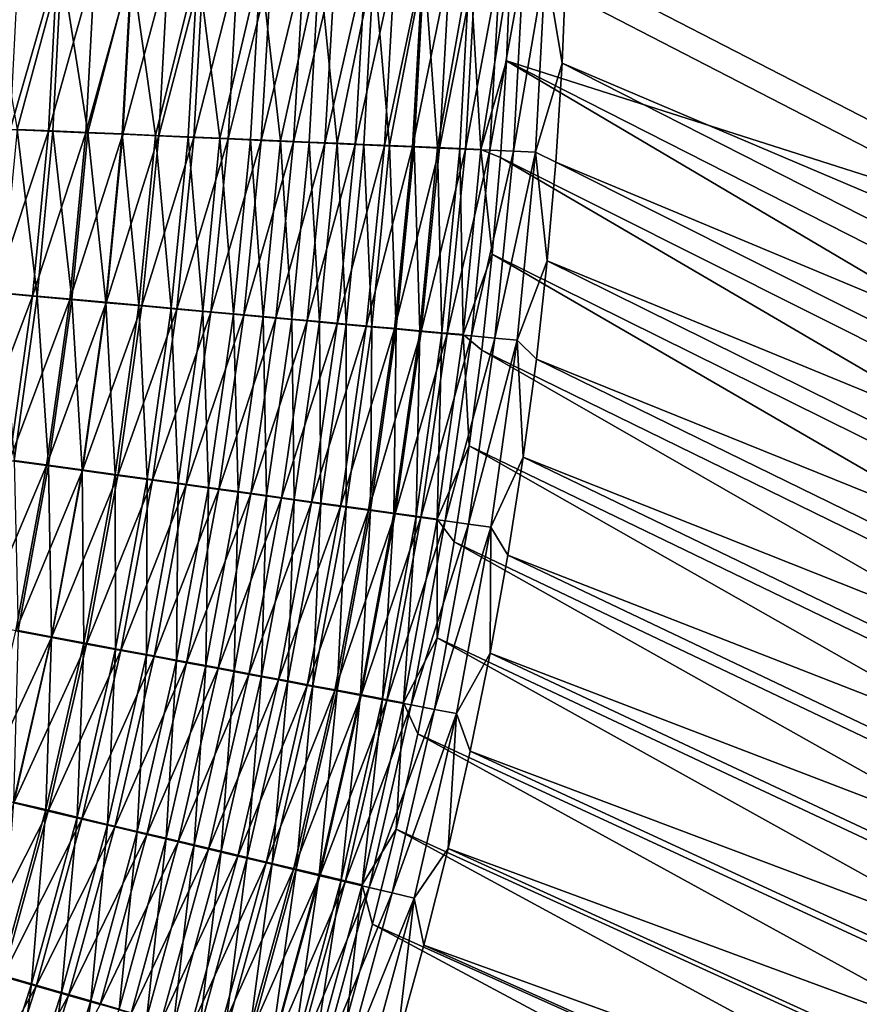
# Model space of a CAD drawing. Header units: metres. Extents: x -901 to 901, y -486 to 401.
# Tile 262 of 375: x 591 to 631, y -138 to -91. Entities that reach past the tile are written whole.
import ezdxf

# ---------------------------------------------------------------- set-up
doc = ezdxf.new("R2010")
doc.units = ezdxf.units.M

msp = doc.modelspace()

# ---------------------------------------------------------------- linework, layer by layer
at = {"layer": 'top0'}
for points in [[(668.570313, -0.734328, -350.479034), (614.131897, -0.734328, -457.472565), (638.057983, -100.644043, -410.470917)], [(614.131897, -0.734328, -457.472565), (614.131897, -31.580099, -457.472565), (638.057983, -100.644043, -410.470917)], [(725.825378, -0.734328, -244.922424), (670.335815, -115.875481, -353.774261), (616.804932, -0.734328, -458.834534)], [(670.335815, -115.875481, -353.774261), (616.838867, -88.329659, -458.767822), (616.804932, -0.734328, -458.834534)], [(638.057983, -100.644043, -410.470917), (614.131897, -31.580099, -457.472565), (614.165894, -88.329659, -457.405853)], [(592.698853, -88.410294, -480.872498), (589.220337, -88.419182, -482.894196), (590.572449, -96.240913, -482.023956)], [(590.639526, -88.423683, -485.537262), (592.484131, -88.419067, -484.506409), (590.236023, -96.240585, -485.638397)], [(592.484131, -88.419067, -484.506409), (592.066589, -96.320808, -484.624084), (590.236023, -96.240585, -485.638397)], [(592.282104, -96.315659, -481.000366), (592.698853, -88.410294, -480.872498), (590.572449, -96.240913, -482.023956)], [(592.484131, -88.419067, -484.506409), (594.292908, -88.414345, -483.41394), (592.066589, -96.320808, -484.624084)], [(594.292908, -88.414345, -483.41394), (593.862122, -96.399399, -483.549072), (592.066589, -96.320808, -484.624084)], [(592.698853, -88.410294, -480.872498), (592.282104, -96.315659, -481.000366), (593.956482, -96.388771, -479.920044)], [(596.033325, -88.401031, -478.621033), (592.698853, -88.410294, -480.872498), (593.956482, -96.388771, -479.920044)], [(594.292908, -88.414345, -483.41394), (596.063843, -88.409531, -482.261169), (593.862122, -96.399399, -483.549072)], [(596.063843, -88.409531, -482.261169), (595.620728, -96.476257, -482.414459), (593.862122, -96.399399, -483.549072)], [(596.033325, -88.401031, -478.621033), (593.956482, -96.388771, -479.920044), (595.593933, -96.460167, -478.78421)], [(597.192749, -96.529778, -477.594177), (596.033325, -88.401031, -478.621033), (595.593933, -96.460167, -478.78421)], [(596.063843, -88.409531, -482.261169), (597.794922, -88.404617, -481.049316), (595.620728, -96.476257, -482.414459)], [(597.794922, -88.404617, -481.049316), (597.340454, -96.551323, -481.221558), (595.620728, -96.476257, -482.414459)], [(599.208496, -88.391449, -476.150055), (596.033325, -88.401031, -478.621033), (597.192749, -96.529778, -477.594177)], [(598.75116, -96.597527, -476.351318), (599.208496, -88.391449, -476.150055), (597.192749, -96.529778, -477.594177)], [(597.794922, -88.404617, -481.049316), (599.484192, -88.399628, -479.779846), (597.340454, -96.551323, -481.221558)], [(599.484192, -88.399628, -479.779846), (599.019592, -96.624504, -479.971741), (597.340454, -96.551323, -481.221558)], [(599.208496, -88.391449, -476.150055), (598.75116, -96.597527, -476.351318), (600.267456, -96.663353, -475.056946)], [(599.484192, -88.399628, -479.779846), (601.129761, -88.394554, -478.454132), (599.019592, -96.624504, -479.971741)], [(601.129761, -88.394554, -478.454132), (600.656311, -96.695732, -478.666443), (599.019592, -96.624504, -479.971741)], [(602.210022, -88.381584, -473.470764), (599.208496, -88.391449, -476.150055), (600.267456, -96.663353, -475.056946)], [(602.210022, -88.381584, -473.470764), (600.267456, -96.663353, -475.056946), (601.740051, -96.72718, -473.712372)], [(601.129761, -88.394554, -478.454132), (602.729614, -88.389412, -477.07373), (600.656311, -96.695732, -478.666443)], [(602.729614, -88.389412, -477.07373), (602.248901, -96.764931, -477.307037), (600.656311, -96.695732, -478.666443)], [(603.167114, -96.788933, -472.318939), (602.210022, -88.381584, -473.470764), (601.740051, -96.72718, -473.712372)], [(605.02417, -88.37149, -470.595337), (602.210022, -88.381584, -473.470764), (603.167114, -96.788933, -472.318939)], [(602.729614, -88.389412, -477.07373), (604.282104, -88.384193, -475.640198), (602.248901, -96.764931, -477.307037)], [(604.282104, -88.384193, -475.640198), (603.79541, -96.832031, -475.894897), (602.248901, -96.764931, -477.307037)], [(604.546936, -96.848549, -470.877991), (605.02417, -88.37149, -470.595337), (603.167114, -96.788933, -472.318939)], [(604.282104, -88.384193, -475.640198), (605.7854, -88.378922, -474.155121), (603.79541, -96.832031, -475.894897)], [(605.7854, -88.378922, -474.155121), (605.294189, -96.896957, -474.431458), (603.79541, -96.832031, -475.894897)], [(605.02417, -88.37149, -470.595337), (604.546936, -96.848549, -470.877991), (605.877991, -96.905945, -469.39093)], [(607.638245, -88.361198, -467.536865), (605.02417, -88.37149, -470.595337), (605.877991, -96.905945, -469.39093)], [(605.7854, -88.378922, -474.155121), (607.237732, -88.373589, -472.62027), (605.294189, -96.896957, -474.431458)], [(607.237732, -88.373589, -472.62027), (606.743469, -96.959625, -472.918091), (605.294189, -96.896957, -474.431458)], [(607.638245, -88.361198, -467.536865), (605.877991, -96.905945, -469.39093), (607.15863, -96.961075, -467.859894)], [(607.237732, -88.373589, -472.62027), (608.637512, -88.36821, -471.037292), (606.743469, -96.959625, -472.918091)], [(608.637512, -88.36821, -471.037292), (608.141357, -97.019974, -471.356354), (606.743469, -96.959625, -472.918091)], [(608.387512, -97.013863, -466.286987), (607.638245, -88.361198, -467.536865), (607.15863, -96.961075, -467.859894)], [(610.040344, -88.350761, -464.309235), (607.638245, -88.361198, -467.536865), (608.387512, -97.013863, -466.286987)], [(608.637512, -88.36821, -471.037292), (609.983215, -88.362785, -469.408051), (608.141357, -97.019974, -471.356354)], [(609.983215, -88.362785, -469.408051), (609.486389, -97.077927, -469.748352), (608.141357, -97.019974, -471.356354)], [(609.563049, -97.064262, -464.674469), (610.040344, -88.350761, -464.309235), (608.387512, -97.013863, -466.286987)], [(609.983215, -88.362785, -469.408051), (611.273193, -88.357323, -467.734375), (609.486389, -97.077927, -469.748352)], [(611.273193, -88.357323, -467.734375), (610.777039, -97.133423, -468.096436), (609.486389, -97.077927, -469.748352)], [(610.040344, -88.350761, -464.309235), (609.563049, -97.064262, -464.674469), (610.683899, -97.112198, -463.024475)], [(612.219482, -88.340233, -460.927124), (610.040344, -88.350761, -464.309235), (610.683899, -97.112198, -463.024475)], [(612.219482, -88.340233, -460.927124), (610.683899, -97.112198, -463.024475), (611.748474, -97.157616, -461.339203)], [(611.273193, -88.357323, -467.734375), (612.505981, -88.351822, -466.018188), (610.777039, -97.133423, -468.096436)], [(612.505981, -88.351822, -466.018188), (612.011658, -97.186394, -466.402863), (610.777039, -97.133423, -468.096436)], [(612.755432, -97.200462, -459.620819), (612.219482, -88.340233, -460.927124), (611.748474, -97.157616, -461.339203)], [(612.505981, -88.351822, -466.018188), (613.680298, -88.346306, -464.261414), (612.011658, -97.186394, -466.402863)], [(613.680298, -88.346306, -464.261414), (613.188843, -97.236794, -464.669952), (612.011658, -97.186394, -466.402863)], [(614.165894, -88.329659, -457.405853), (612.219482, -88.340233, -460.927124), (612.755432, -97.200462, -459.620819)], [(613.980347, -92.967606, -457.658203), (614.165894, -88.329659, -457.405853), (612.755432, -97.200462, -459.620819)], [(613.680298, -88.346306, -464.261414), (614.794678, -88.340767, -462.466064), (613.188843, -97.236794, -464.669952)], [(614.794678, -88.340767, -462.466064), (614.307007, -97.284538, -462.900024), (613.188843, -97.236794, -464.669952)], [(638.057983, -100.644043, -410.470917), (614.165894, -88.329659, -457.405853), (613.980347, -92.967606, -457.658203)], [(614.794678, -88.340767, -462.466064), (615.847961, -88.335213, -460.634186), (614.307007, -97.284538, -462.900024)], [(615.847961, -88.335213, -460.634186), (615.364563, -97.329567, -461.095306), (614.307007, -97.284538, -462.900024)], [(616.643738, -93.073296, -459.035492), (615.364563, -97.329567, -461.095306), (615.847961, -88.335213, -460.634186)], [(616.838867, -88.329659, -458.767822), (616.643738, -93.073296, -459.035492), (615.847961, -88.335213, -460.634186)], [(616.643738, -93.073296, -459.035492), (616.838867, -88.329659, -458.767822), (670.335815, -115.875481, -353.774261)], [(612.755432, -97.200462, -459.620819), (613.689514, -97.592674, -457.894562), (613.980347, -92.967606, -457.658203)], [(613.980347, -92.967606, -457.658203), (613.689514, -97.592674, -457.894562), (667.603149, -124.623314, -352.130127)], [(638.057983, -100.644043, -410.470917), (613.980347, -92.967606, -457.658203), (667.748901, -120.282845, -352.144684)], [(667.748901, -120.282845, -352.144684), (613.980347, -92.967606, -457.658203), (667.603149, -124.623314, -352.130127)], [(616.643738, -93.073296, -459.035492), (616.340088, -97.804626, -459.286011), (615.364563, -97.329567, -461.095306)], [(616.340088, -97.804626, -459.286011), (616.643738, -93.073296, -459.035492), (670.285339, -120.326591, -353.769501)], [(670.285339, -120.326591, -353.769501), (616.643738, -93.073296, -459.035492), (670.335815, -115.875481, -353.774261)], [(590.236023, -96.240585, -485.638397), (592.066589, -96.320808, -484.624084), (589.491333, -104.046753, -485.731354)], [(592.066589, -96.320808, -484.624084), (591.305847, -104.211472, -484.73111), (589.491333, -104.046753, -485.731354)], [(590.572449, -96.240913, -482.023956), (589.827515, -104.056427, -482.125366), (591.522705, -104.210114, -481.115936)], [(592.282104, -96.315659, -481.000366), (590.572449, -96.240913, -482.023956), (591.522705, -104.210114, -481.115936)], [(592.066589, -96.320808, -484.624084), (593.862122, -96.399399, -483.549072), (591.305847, -104.211472, -484.73111)], [(593.862122, -96.399399, -483.549072), (593.086182, -104.373055, -483.67099), (591.305847, -104.211472, -484.73111)], [(592.282104, -96.315659, -481.000366), (591.522705, -104.210114, -481.115936), (593.183472, -104.360664, -480.050446)], [(593.956482, -96.388771, -479.920044), (592.282104, -96.315659, -481.000366), (593.183472, -104.360664, -480.050446)], [(593.862122, -96.399399, -483.549072), (595.620728, -96.476257, -482.414459), (593.086182, -104.373055, -483.67099)], [(595.620728, -96.476257, -482.414459), (594.830444, -104.531326, -482.551971), (593.086182, -104.373055, -483.67099)], [(593.956482, -96.388771, -479.920044), (593.183472, -104.360664, -480.050446), (594.808228, -104.507912, -478.930115)], [(595.593933, -96.460167, -478.78421), (593.956482, -96.388771, -479.920044), (594.808228, -104.507912, -478.930115)], [(594.808228, -104.507912, -478.930115), (596.395203, -104.651718, -477.756256), (595.593933, -96.460167, -478.78421)], [(595.620728, -96.476257, -482.414459), (597.340454, -96.551323, -481.221558), (594.830444, -104.531326, -482.551971)], [(596.395203, -104.651718, -477.756256), (597.192749, -96.529778, -477.594177), (595.593933, -96.460167, -478.78421)], [(597.340454, -96.551323, -481.221558), (596.536804, -104.686134, -481.375366), (594.830444, -104.531326, -482.551971)], [(597.192749, -96.529778, -477.594177), (596.395203, -104.651718, -477.756256), (597.942749, -104.791931, -476.530182)], [(597.340454, -96.551323, -481.221558), (599.019592, -96.624504, -479.971741), (596.536804, -104.686134, -481.375366)], [(599.019592, -96.624504, -479.971741), (598.203491, -104.837318, -480.142578), (596.536804, -104.686134, -481.375366)], [(598.75116, -96.597527, -476.351318), (597.192749, -96.529778, -477.594177), (597.942749, -104.791931, -476.530182)], [(598.75116, -96.597527, -476.351318), (597.942749, -104.791931, -476.530182), (599.449219, -104.928406, -475.253113)], [(599.019592, -96.624504, -479.971741), (600.656311, -96.695732, -478.666443), (598.203491, -104.837318, -480.142578)], [(600.656311, -96.695732, -478.666443), (599.828857, -104.984734, -478.854889), (598.203491, -104.837318, -480.142578)], [(600.267456, -96.663353, -475.056946), (598.75116, -96.597527, -476.351318), (599.449219, -104.928406, -475.253113)], [(600.267456, -96.663353, -475.056946), (599.449219, -104.928406, -475.253113), (600.912964, -105.061005, -473.926422)], [(600.656311, -96.695732, -478.666443), (602.248901, -96.764931, -477.307037), (599.828857, -104.984734, -478.854889)], [(602.248901, -96.764931, -477.307037), (601.411011, -105.128212, -477.513702), (599.828857, -104.984734, -478.854889)], [(601.740051, -96.72718, -473.712372), (600.267456, -96.663353, -475.056946), (600.912964, -105.061005, -473.926422)], [(600.912964, -105.061005, -473.926422), (602.332275, -105.189568, -472.551331), (601.740051, -96.72718, -473.712372)], [(602.248901, -96.764931, -477.307037), (603.79541, -96.832031, -475.894897), (601.411011, -105.128212, -477.513702)], [(603.79541, -96.832031, -475.894897), (602.948303, -105.267609, -476.120331), (601.411011, -105.128212, -477.513702)], [(602.332275, -105.189568, -472.551331), (603.167114, -96.788933, -472.318939), (601.740051, -96.72718, -473.712372)], [(603.167114, -96.788933, -472.318939), (602.332275, -105.189568, -472.551331), (603.705566, -105.313957, -471.129181)], [(603.79541, -96.832031, -475.894897), (605.294189, -96.896957, -474.431458), (602.948303, -105.267609, -476.120331)], [(605.294189, -96.896957, -474.431458), (604.438965, -105.402771, -474.676178), (602.948303, -105.267609, -476.120331)], [(604.546936, -96.848549, -470.877991), (603.167114, -96.788933, -472.318939), (603.705566, -105.313957, -471.129181)], [(604.546936, -96.848549, -470.877991), (603.705566, -105.313957, -471.129181), (605.031067, -105.434029, -469.661346)], [(605.294189, -96.896957, -474.431458), (606.743469, -96.959625, -472.918091), (604.438965, -105.402771, -474.676178)], [(606.743469, -96.959625, -472.918091), (605.881226, -105.533539, -473.182587), (604.438965, -105.402771, -474.676178)], [(605.877991, -96.905945, -469.39093), (604.546936, -96.848549, -470.877991), (605.031067, -105.434029, -469.661346)], [(605.877991, -96.905945, -469.39093), (605.031067, -105.434029, -469.661346), (606.307434, -105.549644, -468.149872)], [(607.15863, -96.961075, -467.859894), (605.877991, -96.905945, -469.39093), (606.307434, -105.549644, -468.149872)], [(606.743469, -96.959625, -472.918091), (608.141357, -97.019974, -471.356354), (605.881226, -105.533539, -473.182587)], [(606.307434, -105.549644, -468.149872), (607.533142, -105.660675, -466.596863), (607.15863, -96.961075, -467.859894)], [(607.533142, -105.660675, -466.596863), (608.387512, -97.013863, -466.286987), (607.15863, -96.961075, -467.859894)], [(608.141357, -97.019974, -471.356354), (607.273376, -105.659767, -471.641022), (605.881226, -105.533539, -473.182587)], [(608.141357, -97.019974, -471.356354), (609.486389, -97.077927, -469.748352), (607.273376, -105.659767, -471.641022)], [(609.486389, -97.077927, -469.748352), (608.613892, -105.781311, -470.053619), (607.273376, -105.659767, -471.641022)], [(608.387512, -97.013863, -466.286987), (607.533142, -105.660675, -466.596863), (608.706848, -105.767006, -465.004425)], [(609.563049, -97.064262, -464.674469), (608.387512, -97.013863, -466.286987), (608.706848, -105.767006, -465.004425)], [(609.486389, -97.077927, -469.748352), (610.777039, -97.133423, -468.096436), (608.613892, -105.781311, -470.053619)], [(610.777039, -97.133423, -468.096436), (609.901245, -105.898041, -468.422577), (608.613892, -105.781311, -470.053619)], [(609.563049, -97.064262, -464.674469), (608.706848, -105.767006, -465.004425), (609.826965, -105.8685, -463.374725)], [(610.683899, -97.112198, -463.024475), (609.563049, -97.064262, -464.674469), (609.826965, -105.8685, -463.374725)], [(610.683899, -97.112198, -463.024475), (609.826965, -105.8685, -463.374725), (610.892212, -105.965019, -461.709869)], [(610.777039, -97.133423, -468.096436), (612.011658, -97.186394, -466.402863), (609.901245, -105.898041, -468.422577)], [(612.011658, -97.186394, -466.402863), (611.13385, -106.009819, -466.750183), (609.901245, -105.898041, -468.422577)], [(611.748474, -97.157616, -461.339203), (610.683899, -97.112198, -463.024475), (610.892212, -105.965019, -461.709869)], [(610.892212, -105.965019, -461.709869), (611.901001, -106.056458, -460.011993), (611.748474, -97.157616, -461.339203)], [(612.011658, -97.186394, -466.402863), (613.188843, -97.236794, -464.669952), (611.13385, -106.009819, -466.750183)], [(613.188843, -97.236794, -464.669952), (612.310364, -106.116508, -465.038605), (611.13385, -106.009819, -466.750183)], [(611.901001, -106.056458, -460.011993), (612.755432, -97.200462, -459.620819), (611.748474, -97.157616, -461.339203)], [(611.901001, -106.056458, -460.011993), (613.293884, -102.20369, -458.115051), (612.755432, -97.200462, -459.620819)], [(613.188843, -97.236794, -464.669952), (614.307007, -97.284538, -462.900024), (612.310364, -106.116508, -465.038605)], [(614.307007, -97.284538, -462.900024), (613.429077, -106.217979, -463.290131), (612.310364, -106.116508, -465.038605)], [(613.293884, -102.20369, -458.115051), (613.689514, -97.592674, -457.894562), (612.755432, -97.200462, -459.620819)], [(614.307007, -97.284538, -462.900024), (615.364563, -97.329567, -461.095306), (613.429077, -106.217979, -463.290131)], [(615.364563, -97.329567, -461.095306), (614.488647, -106.314095, -461.506958), (613.429077, -106.217979, -463.290131)], [(615.364563, -97.329567, -461.095306), (615.928528, -102.522438, -459.519592), (614.488647, -106.314095, -461.506958)], [(616.340088, -97.804626, -459.286011), (615.928528, -102.522438, -459.519592), (615.364563, -97.329567, -461.095306)], [(613.689514, -97.592674, -457.894562), (613.293884, -102.20369, -458.115051), (667.35321, -128.959549, -352.118317)], [(667.603149, -124.623314, -352.130127), (613.689514, -97.592674, -457.894562), (667.35321, -128.959549, -352.118317)], [(615.928528, -102.522438, -459.519592), (616.340088, -97.804626, -459.286011), (670.127991, -124.773453, -353.766846)], [(670.127991, -124.773453, -353.766846), (616.340088, -97.804626, -459.286011), (670.285339, -120.326591, -353.769501)], [(611.901001, -106.056458, -460.011993), (612.794128, -106.799507, -458.319885), (613.293884, -102.20369, -458.115051)], [(613.293884, -102.20369, -458.115051), (612.794128, -106.799507, -458.319885), (666.999268, -133.288513, -352.109253)], [(667.35321, -128.959549, -352.118317), (613.293884, -102.20369, -458.115051), (666.999268, -133.288513, -352.109253)], [(615.928528, -102.522438, -459.519592), (615.409546, -107.225517, -459.73645), (614.488647, -106.314095, -461.506958)], [(615.409546, -107.225517, -459.73645), (615.928528, -102.522438, -459.519592), (669.863831, -129.213425, -353.766235)], [(669.863831, -129.213425, -353.766235), (615.928528, -102.522438, -459.519592), (670.127991, -124.773453, -353.766846)], [(589.491333, -104.046753, -485.731354), (591.305847, -104.211472, -484.73111), (588.409973, -111.825043, -485.815125)], [(591.305847, -104.211472, -484.73111), (590.205872, -112.073761, -484.826965), (588.409973, -111.825043, -485.815125)], [(591.522705, -104.210114, -481.115936), (589.827515, -104.056427, -482.125366), (590.424072, -112.076355, -481.219116)], [(591.305847, -104.211472, -484.73111), (593.086182, -104.373055, -483.67099), (590.205872, -112.073761, -484.826965)], [(593.086182, -104.373055, -483.67099), (591.968445, -112.317894, -483.779602), (590.205872, -112.073761, -484.826965)], [(591.522705, -104.210114, -481.115936), (590.424072, -112.076355, -481.219116), (592.068787, -112.30394, -480.166382)], [(593.183472, -104.360664, -480.050446), (591.522705, -104.210114, -481.115936), (592.068787, -112.30394, -480.166382)], [(593.086182, -104.373055, -483.67099), (594.830444, -104.531326, -482.551971), (591.968445, -112.317894, -483.779602)], [(593.183472, -104.360664, -480.050446), (592.068787, -112.30394, -480.166382), (593.678223, -112.526688, -479.059418)], [(594.808228, -104.507912, -478.930115), (593.183472, -104.360664, -480.050446), (593.678223, -112.526688, -479.059418)], [(593.678223, -112.526688, -479.059418), (595.250854, -112.744377, -477.899445), (594.808228, -104.507912, -478.930115)], [(595.250854, -112.744377, -477.899445), (596.395203, -104.651718, -477.756256), (594.808228, -104.507912, -478.930115)], [(594.830444, -104.531326, -482.551971), (593.69574, -112.557167, -482.674011), (591.968445, -112.317894, -483.779602)], [(594.830444, -104.531326, -482.551971), (596.536804, -104.686134, -481.375366), (593.69574, -112.557167, -482.674011)], [(596.536804, -104.686134, -481.375366), (595.386047, -112.791359, -481.511444), (593.69574, -112.557167, -482.674011)], [(596.395203, -104.651718, -477.756256), (595.250854, -112.744377, -477.899445), (596.784973, -112.956779, -476.687744)], [(596.536804, -104.686134, -481.375366), (598.203491, -104.837318, -480.142578), (595.386047, -112.791359, -481.511444)], [(598.203491, -104.837318, -480.142578), (597.037659, -113.020226, -480.293213), (595.386047, -112.791359, -481.511444)], [(597.942749, -104.791931, -476.530182), (596.395203, -104.651718, -477.756256), (596.784973, -112.956779, -476.687744)], [(597.942749, -104.791931, -476.530182), (596.784973, -112.956779, -476.687744), (598.278931, -113.163689, -475.425598)], [(598.203491, -104.837318, -480.142578), (599.828857, -104.984734, -478.854889), (597.037659, -113.020226, -480.293213)], [(599.828857, -104.984734, -478.854889), (598.648865, -113.243538, -479.020691), (597.037659, -113.020226, -480.293213)], [(599.449219, -104.928406, -475.253113), (597.942749, -104.791931, -476.530182), (598.278931, -113.163689, -475.425598)], [(599.449219, -104.928406, -475.253113), (598.278931, -113.163689, -475.425598), (599.73114, -113.364861, -474.114227)], [(599.828857, -104.984734, -478.854889), (601.411011, -105.128212, -477.513702), (598.648865, -113.243538, -479.020691)], [(600.912964, -105.061005, -473.926422), (599.449219, -104.928406, -475.253113), (599.73114, -113.364861, -474.114227)], [(601.411011, -105.128212, -477.513702), (600.217896, -113.46106, -477.695129), (598.648865, -113.243538, -479.020691)], [(599.73114, -113.364861, -474.114227), (601.140015, -113.560097, -472.754913), (600.912964, -105.061005, -473.926422)], [(601.411011, -105.128212, -477.513702), (602.948303, -105.267609, -476.120331), (600.217896, -113.46106, -477.695129)], [(602.948303, -105.267609, -476.120331), (601.743042, -113.672569, -476.317902), (600.217896, -113.46106, -477.695129)], [(601.140015, -113.560097, -472.754913), (602.332275, -105.189568, -472.551331), (600.912964, -105.061005, -473.926422)], [(602.332275, -105.189568, -472.551331), (601.140015, -113.560097, -472.754913), (602.503845, -113.749161, -471.348907)], [(602.948303, -105.267609, -476.120331), (604.438965, -105.402771, -474.676178), (601.743042, -113.672569, -476.317902)], [(604.438965, -105.402771, -474.676178), (603.222656, -113.877823, -474.89032), (601.743042, -113.672569, -476.317902)], [(603.705566, -105.313957, -471.129181), (602.332275, -105.189568, -472.551331), (602.503845, -113.749161, -471.348907)], [(603.705566, -105.313957, -471.129181), (602.503845, -113.749161, -471.348907), (603.821045, -113.931847, -469.897583)], [(604.438965, -105.402771, -474.676178), (605.881226, -105.533539, -473.182587), (603.222656, -113.877823, -474.89032)], [(605.031067, -105.434029, -469.661346), (603.705566, -105.313957, -471.129181), (603.821045, -113.931847, -469.897583)], [(605.031067, -105.434029, -469.661346), (603.821045, -113.931847, -469.897583), (605.09021, -114.107948, -468.402924)], [(606.307434, -105.549644, -468.149872), (605.031067, -105.434029, -469.661346), (605.09021, -114.107948, -468.402924)], [(605.881226, -105.533539, -473.182587), (604.655029, -114.076591, -473.413696), (603.222656, -113.877823, -474.89032)], [(605.881226, -105.533539, -473.182587), (607.273376, -105.659767, -471.641022), (604.655029, -114.076591, -473.413696)], [(607.273376, -105.659767, -471.641022), (606.038391, -114.268654, -471.889496), (604.655029, -114.076591, -473.413696)], [(605.09021, -114.107948, -468.402924), (606.309875, -114.277267, -466.866974), (606.307434, -105.549644, -468.149872)], [(607.273376, -105.659767, -471.641022), (608.613892, -105.781311, -470.053619), (606.038391, -114.268654, -471.889496)], [(608.613892, -105.781311, -470.053619), (607.371338, -114.453789, -470.319763), (606.038391, -114.268654, -471.889496)], [(606.309875, -114.277267, -466.866974), (607.533142, -105.660675, -466.596863), (606.307434, -105.549644, -468.149872)], [(607.533142, -105.660675, -466.596863), (606.309875, -114.277267, -466.866974), (607.478638, -114.439621, -465.29184)], [(608.613892, -105.781311, -470.053619), (609.901245, -105.898041, -468.422577), (607.371338, -114.453789, -470.319763)], [(609.901245, -105.898041, -468.422577), (608.652283, -114.631805, -468.706665), (607.371338, -114.453789, -470.319763)], [(608.706848, -105.767006, -465.004425), (607.533142, -105.660675, -466.596863), (607.478638, -114.439621, -465.29184)], [(608.706848, -105.767006, -465.004425), (607.478638, -114.439621, -465.29184), (608.595093, -114.59481, -463.679565)], [(609.826965, -105.8685, -463.374725), (608.706848, -105.767006, -465.004425), (608.595093, -114.59481, -463.679565)], [(609.826965, -105.8685, -463.374725), (608.595093, -114.59481, -463.679565), (609.657776, -114.742638, -462.032257)], [(609.901245, -105.898041, -468.422577), (611.13385, -106.009819, -466.750183), (608.652283, -114.631805, -468.706665)], [(610.892212, -105.965019, -461.709869), (609.826965, -105.8685, -463.374725), (609.657776, -114.742638, -462.032257)], [(611.13385, -106.009819, -466.750183), (609.879761, -114.802483, -467.052429), (608.652283, -114.631805, -468.706665)], [(609.657776, -114.742638, -462.032257), (610.665344, -114.882912, -460.35199), (610.892212, -105.965019, -461.709869)], [(611.13385, -106.009819, -466.750183), (612.310364, -106.116508, -465.038605), (609.879761, -114.802483, -467.052429)], [(612.310364, -106.116508, -465.038605), (611.052368, -114.96563, -465.359192), (609.879761, -114.802483, -467.052429)], [(610.665344, -114.882912, -460.35199), (611.901001, -106.056458, -460.011993), (610.892212, -105.965019, -461.709869)], [(610.665344, -114.882912, -460.35199), (612.190796, -111.379005, -458.509277), (611.901001, -106.056458, -460.011993)], [(612.310364, -106.116508, -465.038605), (613.429077, -106.217979, -463.290131), (611.052368, -114.96563, -465.359192)], [(613.429077, -106.217979, -463.290131), (612.168457, -115.12104, -463.62912), (611.052368, -114.96563, -465.359192)], [(612.190796, -111.379005, -458.509277), (612.794128, -106.799507, -458.319885), (611.901001, -106.056458, -460.011993)], [(613.429077, -106.217979, -463.290131), (614.488647, -106.314095, -461.506958), (612.168457, -115.12104, -463.62912)], [(614.488647, -106.314095, -461.506958), (613.226685, -115.268509, -461.864471), (612.168457, -115.12104, -463.62912)], [(614.488647, -106.314095, -461.506958), (614.783691, -111.912682, -459.936737), (613.226685, -115.268509, -461.864471)], [(614.488647, -106.314095, -461.506958), (615.409546, -107.225517, -459.73645), (614.783691, -111.912682, -459.936737)], [(612.794128, -106.799507, -458.319885), (612.190796, -111.379005, -458.509277), (666.541565, -137.607285, -352.102966)], [(666.999268, -133.288513, -352.109253), (612.794128, -106.799507, -458.319885), (666.541565, -137.607285, -352.102966)], [(614.783691, -111.912682, -459.936737), (615.409546, -107.225517, -459.73645), (669.492798, -133.643829, -353.767639)], [(669.492798, -133.643829, -353.767639), (615.409546, -107.225517, -459.73645), (669.863831, -129.213425, -353.766235)], [(610.665344, -114.882912, -460.35199), (611.479797, -115.968269, -458.684387), (612.190796, -111.379005, -458.509277)], [(612.190796, -111.379005, -458.509277), (611.479797, -115.968269, -458.684387), (665.980164, -141.913452, -352.099426)], [(666.541565, -137.607285, -352.102966), (612.190796, -111.379005, -458.509277), (665.980164, -141.913452, -352.099426)], [(614.783691, -111.912682, -459.936737), (614.048279, -116.601357, -460.121338), (613.226685, -115.268509, -461.864471)], [(614.048279, -116.601357, -460.121338), (614.783691, -111.912682, -459.936737), (669.015076, -138.062057, -353.771057)], [(669.015076, -138.062057, -353.771057), (614.783691, -111.912682, -459.936737), (669.492798, -133.643829, -353.767639)], [(590.205872, -112.073761, -484.826965), (591.968445, -112.317894, -483.779602), (588.770081, -119.890427, -484.911652)], [(591.968445, -112.317894, -483.779602), (590.512329, -120.216515, -483.874969), (588.770081, -119.890427, -484.911652)], [(592.068787, -112.30394, -480.166382), (590.424072, -112.076355, -481.219116), (590.615784, -120.201172, -480.267853)], [(591.968445, -112.317894, -483.779602), (593.69574, -112.557167, -482.674011), (590.512329, -120.216515, -483.874969)], [(592.068787, -112.30394, -480.166382), (590.615784, -120.201172, -480.267853), (592.20752, -120.498924, -479.172028)], [(593.678223, -112.526688, -479.059418), (592.068787, -112.30394, -480.166382), (592.20752, -120.498924, -479.172028)], [(592.20752, -120.498924, -479.172028), (593.763245, -120.790031, -478.023712), (593.678223, -112.526688, -479.059418)], [(593.763245, -120.790031, -478.023712), (595.250854, -112.744377, -477.899445), (593.678223, -112.526688, -479.059418)], [(593.69574, -112.557167, -482.674011), (592.220154, -120.53624, -482.780579), (590.512329, -120.216515, -483.874969)], [(593.69574, -112.557167, -482.674011), (595.386047, -112.791359, -481.511444), (592.220154, -120.53624, -482.780579)], [(595.386047, -112.791359, -481.511444), (593.891785, -120.849297, -481.629761), (592.220154, -120.53624, -482.780579)], [(595.250854, -112.744377, -477.899445), (593.763245, -120.790031, -478.023712), (595.281311, -121.074203, -476.824066)], [(595.386047, -112.791359, -481.511444), (597.037659, -113.020226, -480.293213), (593.891785, -120.849297, -481.629761)], [(596.784973, -112.956779, -476.687744), (595.250854, -112.744377, -477.899445), (595.281311, -121.074203, -476.824066)], [(596.784973, -112.956779, -476.687744), (595.281311, -121.074203, -476.824066), (596.760193, -121.351135, -475.574341)], [(598.278931, -113.163689, -475.425598), (596.784973, -112.956779, -476.687744), (596.760193, -121.351135, -475.574341)], [(597.037659, -113.020226, -480.293213), (595.525635, -121.155357, -480.423737), (593.891785, -120.849297, -481.629761)], [(597.037659, -113.020226, -480.293213), (598.648865, -113.243538, -479.020691), (595.525635, -121.155357, -480.423737)], [(598.648865, -113.243538, -479.020691), (597.119934, -121.454124, -479.163849), (595.525635, -121.155357, -480.423737)], [(598.278931, -113.163689, -475.425598), (596.760193, -121.351135, -475.574341), (598.198303, -121.620544, -474.275818)], [(598.648865, -113.243538, -479.020691), (600.217896, -113.46106, -477.695129), (597.119934, -121.454124, -479.163849)], [(600.217896, -113.46106, -477.695129), (598.673096, -121.745285, -477.851379), (597.119934, -121.454124, -479.163849)], [(599.73114, -113.364861, -474.114227), (598.278931, -113.163689, -475.425598), (598.198303, -121.620544, -474.275818)], [(598.198303, -121.620544, -474.275818), (599.593933, -121.882126, -472.929657), (599.73114, -113.364861, -474.114227)], [(600.217896, -113.46106, -477.695129), (601.743042, -113.672569, -476.317902), (598.673096, -121.745285, -477.851379)], [(599.593933, -121.882126, -472.929657), (601.140015, -113.560097, -472.754913), (599.73114, -113.364861, -474.114227)], [(601.743042, -113.672569, -476.317902), (600.183411, -122.028526, -476.48764), (598.673096, -121.745285, -477.851379)], [(601.140015, -113.560097, -472.754913), (599.593933, -121.882126, -472.929657), (600.945618, -122.13559, -471.53717)], [(601.743042, -113.672569, -476.317902), (603.222656, -113.877823, -474.89032), (600.183411, -122.028526, -476.48764)], [(603.222656, -113.877823, -474.89032), (601.64917, -122.303551, -475.073883), (600.183411, -122.028526, -476.48764)], [(602.503845, -113.749161, -471.348907), (601.140015, -113.560097, -472.754913), (600.945618, -122.13559, -471.53717)], [(602.503845, -113.749161, -471.348907), (600.945618, -122.13559, -471.53717), (602.251709, -122.380653, -470.09964)], [(603.222656, -113.877823, -474.89032), (604.655029, -114.076591, -473.413696), (601.64917, -122.303551, -475.073883)], [(603.821045, -113.931847, -469.897583), (602.503845, -113.749161, -471.348907), (602.251709, -122.380653, -470.09964)], [(603.821045, -113.931847, -469.897583), (602.251709, -122.380653, -470.09964), (603.510803, -122.617043, -468.619049)], [(605.09021, -114.107948, -468.402924), (603.821045, -113.931847, -469.897583), (603.510803, -122.617043, -468.619049)], [(604.655029, -114.076591, -473.413696), (603.068665, -122.57003, -473.61145), (601.64917, -122.303551, -475.073883)], [(604.655029, -114.076591, -473.413696), (606.038391, -114.268654, -471.889496), (603.068665, -122.57003, -473.61145)], [(606.038391, -114.268654, -471.889496), (604.440369, -122.827675, -472.101746), (603.068665, -122.57003, -473.61145)], [(603.510803, -122.617043, -468.619049), (604.721558, -122.844498, -467.097351), (605.09021, -114.107948, -468.402924)], [(606.038391, -114.268654, -471.889496), (607.371338, -114.453789, -470.319763), (604.440369, -122.827675, -472.101746)], [(604.721558, -122.844498, -467.097351), (606.309875, -114.277267, -466.866974), (605.09021, -114.107948, -468.402924)], [(606.309875, -114.277267, -466.866974), (604.721558, -122.844498, -467.097351), (605.882507, -123.062767, -465.536652)], [(607.478638, -114.439621, -465.29184), (606.309875, -114.277267, -466.866974), (605.882507, -123.062767, -465.536652)], [(607.371338, -114.453789, -470.319763), (605.762756, -123.076202, -470.546783), (604.440369, -122.827675, -472.101746)], [(607.371338, -114.453789, -470.319763), (608.652283, -114.631805, -468.706665), (605.762756, -123.076202, -470.546783)], [(608.652283, -114.631805, -468.706665), (607.034302, -123.315346, -468.9487), (605.762756, -123.076202, -470.546783)], [(607.478638, -114.439621, -465.29184), (605.882507, -123.062767, -465.536652), (606.992249, -123.271576, -463.938965)], [(608.595093, -114.59481, -463.679565), (607.478638, -114.439621, -465.29184), (606.992249, -123.271576, -463.938965)], [(608.595093, -114.59481, -463.679565), (606.992249, -123.271576, -463.938965), (608.049438, -123.47068, -462.306335)], [(608.652283, -114.631805, -468.706665), (609.879761, -114.802483, -467.052429), (607.034302, -123.315346, -468.9487)], [(609.879761, -114.802483, -467.052429), (608.25354, -123.544815, -467.309601), (607.034302, -123.315346, -468.9487)], [(609.657776, -114.742638, -462.032257), (608.595093, -114.59481, -463.679565), (608.049438, -123.47068, -462.306335)], [(608.049438, -123.47068, -462.306335), (609.052673, -123.659813, -460.640778), (609.657776, -114.742638, -462.032257)], [(609.879761, -114.802483, -467.052429), (611.052368, -114.96563, -465.359192), (608.25354, -123.544815, -467.309601)], [(609.052673, -123.659813, -460.640778), (610.665344, -114.882912, -460.35199), (609.657776, -114.742638, -462.032257)], [(611.052368, -114.96563, -465.359192), (609.419067, -123.764351, -465.631683), (608.25354, -123.544815, -467.309601)], [(609.052673, -123.659813, -460.640778), (610.661194, -120.559341, -458.844879), (610.665344, -114.882912, -460.35199)], [(611.052368, -114.96563, -465.359192), (612.168457, -115.12104, -463.62912), (609.419067, -123.764351, -465.631683)], [(612.168457, -115.12104, -463.62912), (610.529358, -123.973679, -463.917053), (609.419067, -123.764351, -465.631683)], [(612.168457, -115.12104, -463.62912), (613.226685, -115.268509, -461.864471), (610.529358, -123.973679, -463.917053)], [(613.226685, -115.268509, -461.864471), (611.583008, -124.172516, -462.167847), (610.529358, -123.973679, -463.917053)], [(610.661194, -120.559341, -458.844879), (611.479797, -115.968269, -458.684387), (610.665344, -114.882912, -460.35199)], [(613.226685, -115.268509, -461.864471), (613.202637, -121.289955, -460.290283), (611.583008, -124.172516, -462.167847)], [(613.226685, -115.268509, -461.864471), (614.048279, -116.601357, -460.121338), (613.202637, -121.289955, -460.290283)], [(611.479797, -115.968269, -458.684387), (610.661194, -120.559341, -458.844879), (665.315186, -146.204742, -352.098572)], [(665.980164, -141.913452, -352.099426), (611.479797, -115.968269, -458.684387), (665.315186, -146.204742, -352.098572)], [(613.202637, -121.289955, -460.290283), (614.048279, -116.601357, -460.121338), (668.430847, -142.465454, -353.776398)], [(668.430847, -142.465454, -353.776398), (614.048279, -116.601357, -460.121338), (669.015076, -138.062057, -353.771057)], [(590.512329, -120.216515, -483.874969), (592.220154, -120.53624, -482.780579), (588.721252, -128.051498, -483.957062)], [(592.20752, -120.498924, -479.172028), (590.615784, -120.201172, -480.267853), (590.399597, -128.407028, -479.268036)], [(590.399597, -128.407028, -479.268036), (591.935974, -128.77095, -478.129028), (592.20752, -120.498924, -479.172028)], [(591.935974, -128.77095, -478.129028), (593.763245, -120.790031, -478.023712), (592.20752, -120.498924, -479.172028)], [(592.220154, -120.53624, -482.780579), (590.407043, -128.450989, -482.871704), (588.721252, -128.051498, -483.957062)], [(592.220154, -120.53624, -482.780579), (593.891785, -120.849297, -481.629761), (590.407043, -128.450989, -482.871704)], [(593.891785, -120.849297, -481.629761), (592.057495, -128.842239, -481.730286), (590.407043, -128.450989, -482.871704)], [(593.763245, -120.790031, -478.023712), (591.935974, -128.77095, -478.129028), (593.435547, -129.126297, -476.939087)], [(593.891785, -120.849297, -481.629761), (595.525635, -121.155357, -480.423737), (592.057495, -128.842239, -481.730286)], [(595.281311, -121.074203, -476.824066), (593.763245, -120.790031, -478.023712), (593.435547, -129.126297, -476.939087)], [(609.052673, -123.659813, -460.640778), (609.736694, -125.140007, -458.990479), (610.661194, -120.559341, -458.844879)], [(610.661194, -120.559341, -458.844879), (609.736694, -125.140007, -458.990479), (664.546814, -150.478912, -352.100403)], [(665.315186, -146.204742, -352.098572), (610.661194, -120.559341, -458.844879), (664.546814, -150.478912, -352.100403)], [(595.525635, -121.155357, -480.423737), (593.671021, -129.224854, -480.534088), (592.057495, -128.842239, -481.730286)], [(595.281311, -121.074203, -476.824066), (593.435547, -129.126297, -476.939087), (594.89679, -129.472717, -475.699402)], [(595.525635, -121.155357, -480.423737), (597.119934, -121.454124, -479.163849), (593.671021, -129.224854, -480.534088)], [(597.119934, -121.454124, -479.163849), (595.24585, -129.598465, -479.284393), (593.671021, -129.224854, -480.534088)], [(596.760193, -121.351135, -475.574341), (595.281311, -121.074203, -476.824066), (594.89679, -129.472717, -475.699402)], [(596.760193, -121.351135, -475.574341), (594.89679, -129.472717, -475.699402), (596.318115, -129.80983, -474.411163)], [(597.119934, -121.454124, -479.163849), (598.673096, -121.745285, -477.851379), (595.24585, -129.598465, -479.284393)], [(598.198303, -121.620544, -474.275818), (596.760193, -121.351135, -475.574341), (596.318115, -129.80983, -474.411163)], [(613.202637, -121.289955, -460.290283), (612.248718, -125.966049, -460.443176), (611.583008, -124.172516, -462.167847)], [(612.248718, -125.966049, -460.443176), (613.202637, -121.289955, -460.290283), (667.740356, -146.851395, -353.783691)], [(667.740356, -146.851395, -353.783691), (613.202637, -121.289955, -460.290283), (668.430847, -142.465454, -353.776398)], [(598.673096, -121.745285, -477.851379), (596.780457, -129.962692, -477.982422), (595.24585, -129.598465, -479.284393)], [(596.318115, -129.80983, -474.411163), (597.697937, -130.137268, -473.075623), (598.198303, -121.620544, -474.275818)], [(598.673096, -121.745285, -477.851379), (600.183411, -122.028526, -476.48764), (596.780457, -129.962692, -477.982422)], [(597.697937, -130.137268, -473.075623), (599.593933, -121.882126, -472.929657), (598.198303, -121.620544, -474.275818)], [(599.593933, -121.882126, -472.929657), (597.697937, -130.137268, -473.075623), (599.03479, -130.454681, -471.69397)], [(600.945618, -122.13559, -471.53717), (599.593933, -121.882126, -472.929657), (599.03479, -130.454681, -471.69397)], [(600.183411, -122.028526, -476.48764), (598.273132, -130.317123, -476.629517), (596.780457, -129.962692, -477.982422)], [(600.183411, -122.028526, -476.48764), (601.64917, -122.303551, -475.073883), (598.273132, -130.317123, -476.629517)], [(601.64917, -122.303551, -475.073883), (599.722229, -130.661392, -475.226898), (598.273132, -130.317123, -476.629517)], [(600.945618, -122.13559, -471.53717), (599.03479, -130.454681, -471.69397), (600.327026, -130.761688, -470.267548)], [(601.64917, -122.303551, -475.073883), (603.068665, -122.57003, -473.61145), (599.722229, -130.661392, -475.226898)], [(602.251709, -122.380653, -470.09964), (600.945618, -122.13559, -471.53717), (600.327026, -130.761688, -470.267548)], [(602.251709, -122.380653, -470.09964), (600.327026, -130.761688, -470.267548), (601.573303, -131.057983, -468.798218)], [(603.510803, -122.617043, -468.619049), (602.251709, -122.380653, -470.09964), (601.573303, -131.057983, -468.798218)], [(603.068665, -122.57003, -473.61145), (601.12616, -130.995117, -473.775848), (599.722229, -130.661392, -475.226898)], [(603.068665, -122.57003, -473.61145), (604.440369, -122.827675, -472.101746), (601.12616, -130.995117, -473.775848)], [(604.440369, -122.827675, -472.101746), (602.483276, -131.317902, -472.277802), (601.12616, -130.995117, -473.775848)], [(601.573303, -131.057983, -468.798218), (602.772278, -131.343216, -467.288025), (603.510803, -122.617043, -468.619049)], [(604.440369, -122.827675, -472.101746), (605.762756, -123.076202, -470.546783), (602.483276, -131.317902, -472.277802)], [(602.772278, -131.343216, -467.288025), (604.721558, -122.844498, -467.097351), (603.510803, -122.617043, -468.619049)], [(604.721558, -122.844498, -467.097351), (602.772278, -131.343216, -467.288025), (603.922546, -131.617081, -465.738922)], [(605.882507, -123.062767, -465.536652), (604.721558, -122.844498, -467.097351), (603.922546, -131.617081, -465.738922)], [(605.762756, -123.076202, -470.546783), (603.792114, -131.62941, -470.734711), (602.483276, -131.317902, -472.277802)], [(605.762756, -123.076202, -470.546783), (607.034302, -123.315346, -468.9487), (603.792114, -131.62941, -470.734711)], [(607.034302, -123.315346, -468.9487), (605.05127, -131.929306, -469.148651), (603.792114, -131.62941, -470.734711)], [(605.882507, -123.062767, -465.536652), (603.922546, -131.617081, -465.738922), (605.022705, -131.879227, -464.152954)], [(606.992249, -123.271576, -463.938965), (605.882507, -123.062767, -465.536652), (605.022705, -131.879227, -464.152954)], [(606.992249, -123.271576, -463.938965), (605.022705, -131.879227, -464.152954), (606.071411, -132.129364, -462.532104)], [(607.034302, -123.315346, -468.9487), (608.25354, -123.544815, -467.309601), (605.05127, -131.929306, -469.148651)], [(608.049438, -123.47068, -462.306335), (606.992249, -123.271576, -463.938965), (606.071411, -132.129364, -462.532104)], [(608.25354, -123.544815, -467.309601), (606.259277, -132.217224, -467.521759), (605.05127, -131.929306, -469.148651)], [(606.071411, -132.129364, -462.532104), (607.067322, -132.367142, -460.878357), (608.049438, -123.47068, -462.306335)], [(608.25354, -123.544815, -467.309601), (609.419067, -123.764351, -465.631683), (606.259277, -132.217224, -467.521759)], [(609.419067, -123.764351, -465.631683), (607.414673, -132.492859, -465.85614), (606.259277, -132.217224, -467.521759)], [(607.067322, -132.367142, -460.878357), (609.052673, -123.659813, -460.640778), (608.049438, -123.47068, -462.306335)], [(607.067322, -132.367142, -460.878357), (608.707581, -129.706207, -459.121124), (609.052673, -123.659813, -460.640778)], [(609.419067, -123.764351, -465.631683), (610.529358, -123.973679, -463.917053), (607.414673, -132.492859, -465.85614)], [(608.707581, -129.706207, -459.121124), (609.736694, -125.140007, -458.990479), (609.052673, -123.659813, -460.640778)], [(610.529358, -123.973679, -463.917053), (608.516052, -132.755844, -464.15387), (607.414673, -132.492859, -465.85614)], [(610.529358, -123.973679, -463.917053), (611.583008, -124.172516, -462.167847), (608.516052, -132.755844, -464.15387)], [(611.583008, -124.172516, -462.167847), (609.561951, -133.005829, -462.417084), (608.516052, -132.755844, -464.15387)], [(611.583008, -124.172516, -462.167847), (611.188354, -130.623367, -460.580017), (609.561951, -133.005829, -462.417084)], [(611.583008, -124.172516, -462.167847), (612.248718, -125.966049, -460.443176), (611.188354, -130.623367, -460.580017)], [(609.736694, -125.140007, -458.990479), (608.707581, -129.706207, -459.121124), (663.67511, -154.733658, -352.104858)], [(664.546814, -150.478912, -352.100403), (609.736694, -125.140007, -458.990479), (663.67511, -154.733658, -352.104858)], [(611.188354, -130.623367, -460.580017), (612.248718, -125.966049, -460.443176), (666.943909, -151.21727, -353.792847)], [(666.943909, -151.21727, -353.792847), (612.248718, -125.966049, -460.443176), (667.740356, -146.851395, -353.783691)], [(590.407043, -128.450989, -482.871704), (592.057495, -128.842239, -481.730286), (588.259949, -136.283859, -482.947327)], [(589.772522, -136.669403, -478.215454), (591.935974, -128.77095, -478.129028), (590.399597, -128.407028, -479.268036)], [(592.057495, -128.842239, -481.730286), (589.88678, -136.752487, -481.813049), (588.259949, -136.283859, -482.947327)], [(591.935974, -128.77095, -478.129028), (589.772522, -136.669403, -478.215454), (591.25116, -137.0952, -477.032837)], [(592.057495, -128.842239, -481.730286), (593.671021, -129.224854, -480.534088), (589.88678, -136.752487, -481.813049)], [(593.435547, -129.126297, -476.939087), (591.935974, -128.77095, -478.129028), (591.25116, -137.0952, -477.032837)], [(593.671021, -129.224854, -480.534088), (591.477356, -137.210861, -480.624298), (589.88678, -136.752487, -481.813049)], [(593.435547, -129.126297, -476.939087), (591.25116, -137.0952, -477.032837), (592.692322, -137.510391, -475.80072)], [(593.671021, -129.224854, -480.534088), (595.24585, -129.598465, -479.284393), (591.477356, -137.210861, -480.624298)], [(594.89679, -129.472717, -475.699402), (593.435547, -129.126297, -476.939087), (592.692322, -137.510391, -475.80072)], [(594.89679, -129.472717, -475.699402), (592.692322, -137.510391, -475.80072), (594.09436, -137.91452, -474.520294)], [(596.318115, -129.80983, -474.411163), (594.89679, -129.472717, -475.699402), (594.09436, -137.91452, -474.520294)], [(595.24585, -129.598465, -479.284393), (593.030212, -137.658554, -479.382263), (591.477356, -137.210861, -480.624298)], [(595.24585, -129.598465, -479.284393), (596.780457, -129.962692, -477.982422), (593.030212, -137.658554, -479.382263)], [(594.09436, -137.91452, -474.520294), (595.455811, -138.307159, -473.192749), (596.318115, -129.80983, -474.411163)], [(595.455811, -138.307159, -473.192749), (597.697937, -130.137268, -473.075623), (596.318115, -129.80983, -474.411163)], [(607.067322, -132.367142, -460.878357), (607.575378, -134.252686, -459.236877), (608.707581, -129.706207, -459.121124)], [(608.707581, -129.706207, -459.121124), (607.575378, -134.252686, -459.236877), (662.700256, -158.966599, -352.111877)], [(663.67511, -154.733658, -352.104858), (608.707581, -129.706207, -459.121124), (662.700256, -158.966599, -352.111877)], [(596.780457, -129.962692, -477.982422), (594.543579, -138.095078, -478.088287), (593.030212, -137.658554, -479.382263)], [(596.780457, -129.962692, -477.982422), (598.273132, -130.317123, -476.629517), (594.543579, -138.095078, -478.088287)], [(598.273132, -130.317123, -476.629517), (596.015991, -138.519989, -476.743561), (594.543579, -138.095078, -478.088287)], [(597.697937, -130.137268, -473.075623), (595.455811, -138.307159, -473.192749), (596.775208, -138.687866, -471.819305)], [(598.273132, -130.317123, -476.629517), (599.722229, -130.661392, -475.226898), (596.015991, -138.519989, -476.743561)], [(599.03479, -130.454681, -471.69397), (597.697937, -130.137268, -473.075623), (596.775208, -138.687866, -471.819305)], [(599.722229, -130.661392, -475.226898), (597.44574, -138.932816, -475.349335), (596.015991, -138.519989, -476.743561)], [(599.03479, -130.454681, -471.69397), (596.775208, -138.687866, -471.819305), (598.050903, -139.056229, -470.401276)], [(599.722229, -130.661392, -475.226898), (601.12616, -130.995117, -473.775848), (597.44574, -138.932816, -475.349335)], [(600.327026, -130.761688, -470.267548), (599.03479, -130.454681, -471.69397), (598.050903, -139.056229, -470.401276)], [(600.327026, -130.761688, -470.267548), (598.050903, -139.056229, -470.401276), (599.281677, -139.411819, -468.940491)], [(601.573303, -131.057983, -468.798218), (600.327026, -130.761688, -470.267548), (599.281677, -139.411819, -468.940491)], [(611.188354, -130.623367, -460.580017), (610.023743, -135.256134, -460.700867), (609.561951, -133.005829, -462.417084)], [(610.023743, -135.256134, -460.700867), (611.188354, -130.623367, -460.580017), (666.041931, -155.560471, -353.803864)], [(666.041931, -155.560471, -353.803864), (611.188354, -130.623367, -460.580017), (666.943909, -151.21727, -353.792847)], [(601.12616, -130.995117, -473.775848), (598.831299, -139.333099, -473.906921), (597.44574, -138.932816, -475.349335)], [(601.12616, -130.995117, -473.775848), (602.483276, -131.317902, -472.277802), (598.831299, -139.333099, -473.906921)], [(602.483276, -131.317902, -472.277802), (600.171021, -139.720383, -472.417664), (598.831299, -139.333099, -473.906921)], [(599.281677, -139.411819, -468.940491), (600.466064, -139.754272, -467.438934), (601.573303, -131.057983, -468.798218)], [(602.483276, -131.317902, -472.277802), (603.792114, -131.62941, -470.734711), (600.171021, -139.720383, -472.417664)], [(600.466064, -139.754272, -467.438934), (602.772278, -131.343216, -467.288025), (601.573303, -131.057983, -468.798218)], [(602.772278, -131.343216, -467.288025), (600.466064, -139.754272, -467.438934), (601.602783, -140.083206, -465.898621)], [(603.922546, -131.617081, -465.738922), (602.772278, -131.343216, -467.288025), (601.602783, -140.083206, -465.898621)], [(603.792114, -131.62941, -470.734711), (601.463501, -140.094254, -470.883484), (600.171021, -139.720383, -472.417664)], [(603.792114, -131.62941, -470.734711), (605.05127, -131.929306, -469.148651), (601.463501, -140.094254, -470.883484)], [(603.922546, -131.617081, -465.738922), (601.602783, -140.083206, -465.898621), (602.690491, -140.398193, -464.321503)], [(605.022705, -131.879227, -464.152954), (603.922546, -131.617081, -465.738922), (602.690491, -140.398193, -464.321503)], [(605.05127, -131.929306, -469.148651), (602.707336, -140.454315, -469.306549), (601.463501, -140.094254, -470.883484)], [(605.022705, -131.879227, -464.152954), (602.690491, -140.398193, -464.321503), (603.727844, -140.698898, -462.709534)], [(605.05127, -131.929306, -469.148651), (606.259277, -132.217224, -467.521759), (602.707336, -140.454315, -469.306549)], [(606.259277, -132.217224, -467.521759), (603.901123, -140.800156, -467.688843), (602.707336, -140.454315, -469.306549)], [(606.071411, -132.129364, -462.532104), (605.022705, -131.879227, -464.152954), (603.727844, -140.698898, -462.709534)], [(603.727844, -140.698898, -462.709534), (604.71344, -140.984879, -461.064728), (606.071411, -132.129364, -462.532104)], [(606.259277, -132.217224, -467.521759), (607.414673, -132.492859, -465.85614), (603.901123, -140.800156, -467.688843)], [(604.71344, -140.984879, -461.064728), (607.067322, -132.367142, -460.878357), (606.071411, -132.129364, -462.532104)], [(607.414673, -132.492859, -465.85614), (605.043396, -141.131348, -466.032501), (603.901123, -140.800156, -467.688843)], [(604.71344, -140.984879, -461.064728), (606.340942, -138.778244, -459.33783), (607.067322, -132.367142, -460.878357)], [(607.414673, -132.492859, -465.85614), (608.516052, -132.755844, -464.15387), (605.043396, -141.131348, -466.032501)], [(608.516052, -132.755844, -464.15387), (606.132813, -141.447495, -464.339569), (605.043396, -141.131348, -466.032501)], [(608.516052, -132.755844, -464.15387), (609.561951, -133.005829, -462.417084), (606.132813, -141.447495, -464.339569)], [(606.340942, -138.778244, -459.33783), (607.575378, -134.252686, -459.236877), (607.067322, -132.367142, -460.878357)], [(609.561951, -133.005829, -462.417084), (607.167847, -141.748184, -462.612152), (606.132813, -141.447495, -464.339569)], [(609.561951, -133.005829, -462.417084), (608.755371, -139.864594, -460.805878), (607.167847, -141.748184, -462.612152)], [(609.561951, -133.005829, -462.417084), (610.023743, -135.256134, -460.700867), (608.755371, -139.864594, -460.805878)], [(607.575378, -134.252686, -459.236877), (606.340942, -138.778244, -459.33783), (661.622375, -163.175339, -352.12149)], [(662.700256, -158.966599, -352.111877), (607.575378, -134.252686, -459.236877), (661.622375, -163.175339, -352.12149)], [(608.755371, -139.864594, -460.805878), (610.023743, -135.256134, -460.700867), (665.034851, -159.878403, -353.816711)], [(665.034851, -159.878403, -353.816711), (610.023743, -135.256134, -460.700867), (666.041931, -155.560471, -353.803864)], [(589.88678, -136.752487, -481.813049), (591.477356, -137.210861, -480.624298), (587.383057, -144.562332, -481.878052)], [(591.25116, -137.0952, -477.032837), (589.772522, -136.669403, -478.215454), (588.731873, -144.963013, -477.105286)], [(591.477356, -137.210861, -480.624298), (588.948364, -145.09552, -480.694305), (587.383057, -144.562332, -481.878052)], [(591.25116, -137.0952, -477.032837), (588.731873, -144.963013, -477.105286), (590.150452, -145.446091, -475.878326)], [(591.477356, -137.210861, -480.624298), (593.030212, -137.658554, -479.382263), (588.948364, -145.09552, -480.694305)], [(592.692322, -137.510391, -475.80072), (591.25116, -137.0952, -477.032837), (590.150452, -145.446091, -475.878326)], [(593.030212, -137.658554, -479.382263), (590.476624, -145.616348, -479.45752), (588.948364, -145.09552, -480.694305)], [(592.692322, -137.510391, -475.80072), (590.150452, -145.446091, -475.878326), (591.530762, -145.916397, -474.60318)], [(593.030212, -137.658554, -479.382263), (594.543579, -138.095078, -478.088287), (590.476624, -145.616348, -479.45752)], [(594.09436, -137.91452, -474.520294), (592.692322, -137.510391, -475.80072), (591.530762, -145.916397, -474.60318)], [(591.530762, -145.916397, -474.60318), (592.871338, -146.373398, -473.281097), (594.09436, -137.91452, -474.520294)], [(592.871338, -146.373398, -473.281097), (595.455811, -138.307159, -473.192749), (594.09436, -137.91452, -474.520294)]]:
    msp.add_3dface(points, dxfattribs=at)

doc.saveas('drawing.dxf')
